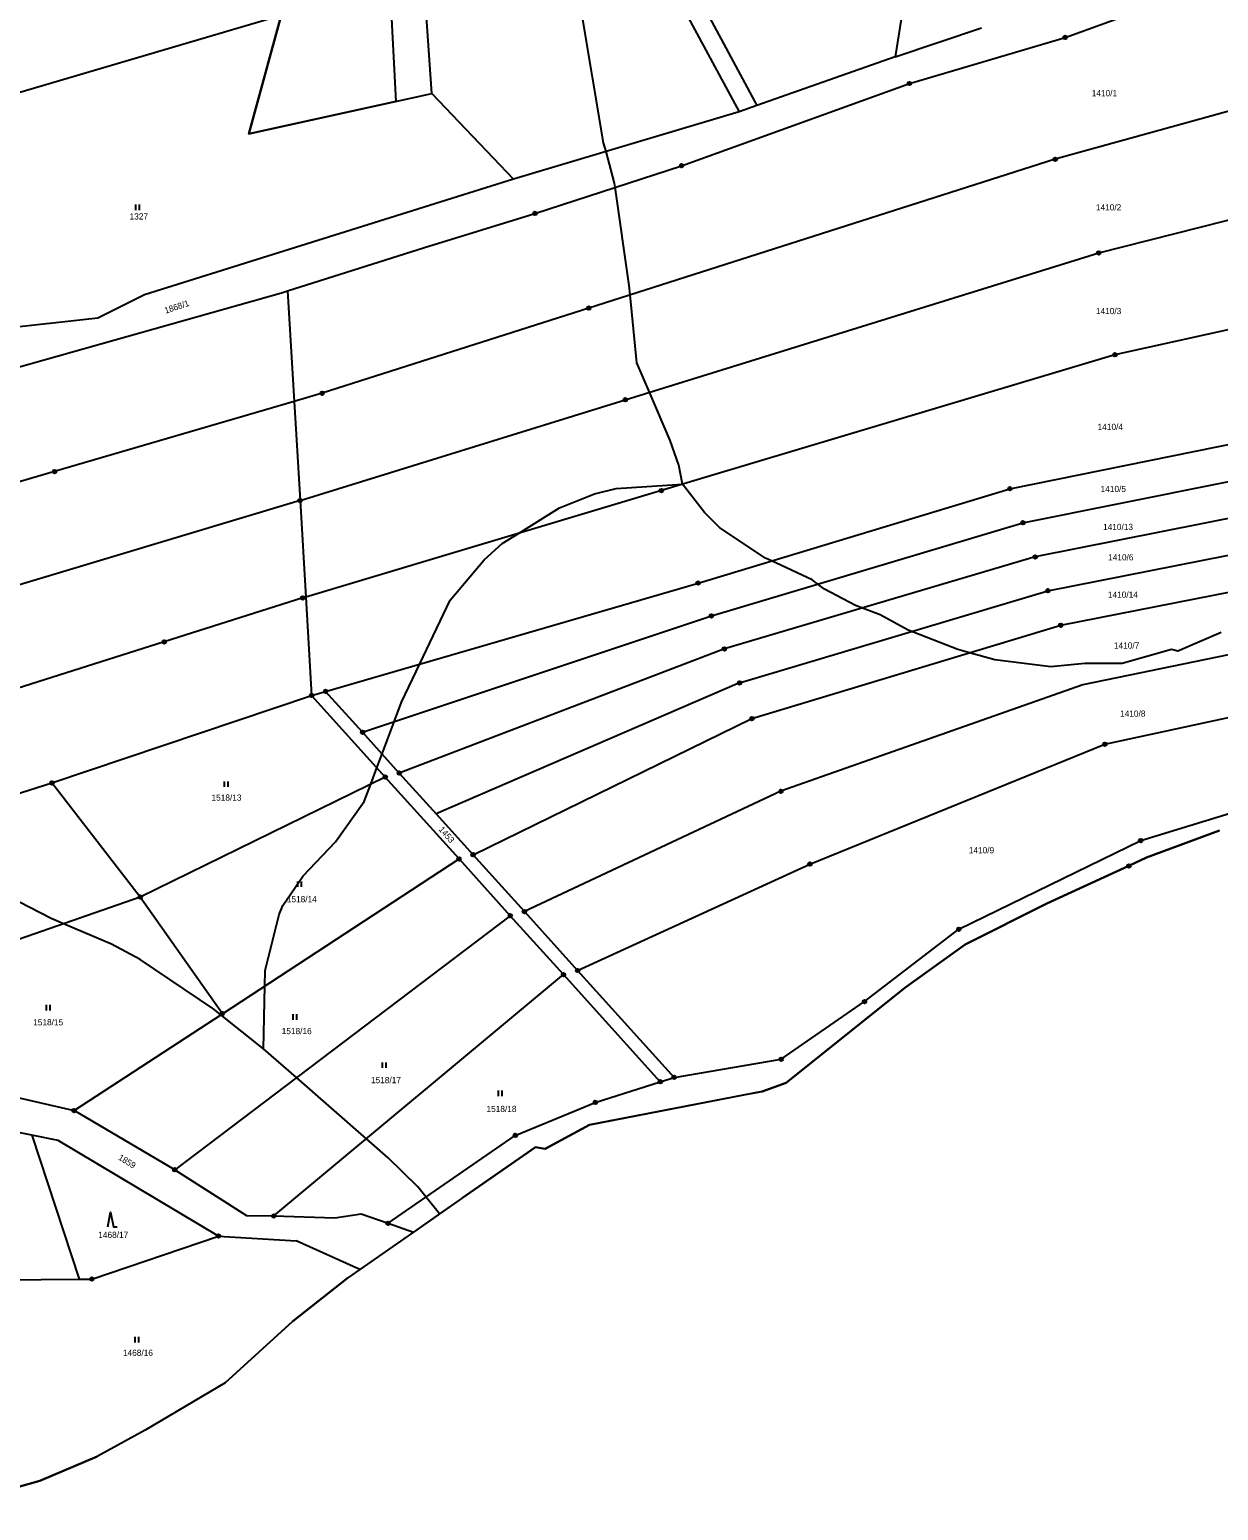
# Model space of a CAD drawing. Extents: x -445050 to -440454, y -1134563 to -1129741.
# Drawn here: x -442261.9 to -441935.9, y -1132881.9 to -1132475.8 of the extents above; entities that cross this region are included whole.
import ezdxf

# ---------------------------------------------------------------- set-up
doc = ezdxf.new("R2010")
doc.units = 0
for name, color, linetype in [('Vrstva 1', 7, 'Continuous'), ('Vrstva 13', 7, 'Continuous'), ('Vrstva 16', 7, 'Continuous'), ('Vrstva 18', 7, 'Continuous'), ('Vrstva 24', 7, 'Continuous'), ('Vrstva 25', 7, 'Continuous'), ('Vrstva 52', 7, 'Continuous'), ('Vrstva 6', 7, 'Continuous')]:
    doc.layers.add(name, color=color, linetype=linetype)

msp = doc.modelspace()

# ---------------------------------------------------------------- linework, layer by layer
at = {"layer": 'Vrstva 1'}
for p, q in [((-441982.65, -1132629.68), (-441902.99, -1132613.92)), ((-442067.21, -1132654.95), (-441982.65, -1132629.68))]:
    msp.add_line(p, q, dxfattribs=at)
for points in [[(-442151.64, -1132493.29), (-442156.75, -1132419.42)], [(-442019.66, -1132452.66), (-442024.57, -1132483.2)], [(-441977.91, -1132477.9), (-441936.16, -1132462.77)], [(-442192.94, -1132471.9), (-442382.93, -1132527.85)], [(-442192.94, -1132471.9), (-442201.84, -1132504.34)], [(-442024.57, -1132483.2), (-442000.87, -1132475.26)], [(-441854.53, -1132476.47), (-441980.62, -1132511.34)], [(-442020.63, -1132490.55), (-441977.91, -1132477.9)], [(-442024.57, -1132483.2), (-442062.44, -1132496.61)], [(-442201.84, -1132504.34), (-442151.64, -1132493.29)], [(-442151.64, -1132493.29), (-442129.19, -1132516.78)], [(-442083.1, -1132513.09), (-442020.63, -1132490.55)], [(-442062.44, -1132496.61), (-442067.32, -1132498.34)], [(-442067.32, -1132498.34), (-442129.19, -1132516.78)], [(-442123.34, -1132526.17), (-442083.1, -1132513.09)], [(-441980.62, -1132511.34), (-442108.56, -1132552.16)], [(-442129.19, -1132516.78), (-442230.4, -1132548.48)], [(-441968.69, -1132537.01), (-441885.65, -1132515.97)], [(-442153.66, -1132535.55), (-442123.34, -1132526.17)], [(-442191.19, -1132547.4), (-442153.66, -1132535.55)], [(-442098.56, -1132577.28), (-441968.69, -1132537.01)], [(-441879.88, -1132546.27), (-441964.26, -1132564.96)], [(-442284.89, -1132573.96), (-442192.89, -1132547.94)], [(-442230.4, -1132548.48), (-442243.24, -1132554.95)], [(-442192.89, -1132547.94), (-442191.19, -1132547.4)], [(-442191.19, -1132547.4), (-442189.38, -1132577.74)], [(-442243.24, -1132554.95), (-442270.61, -1132557.94)], [(-442108.56, -1132552.16), (-442181.7, -1132575.49)], [(-441964.26, -1132564.96), (-442088.65, -1132602.2)], [(-442189.38, -1132577.74), (-442255.11, -1132596.99)], [(-442181.7, -1132575.49), (-442189.38, -1132577.74)], [(-442189.38, -1132577.74), (-442187.78, -1132604.94)], [(-442187.78, -1132604.94), (-442098.56, -1132577.28)], [(-441993.07, -1132601.68), (-441910.6, -1132585.01)], [(-441989.5, -1132611.02), (-441907.94, -1132594.65)], [(-442255.11, -1132596.99), (-442351.08, -1132625.12)], [(-442088.65, -1132602.2), (-442186.21, -1132631.39)], [(-442078.58, -1132627.55), (-441993.07, -1132601.68)], [(-442187.78, -1132604.94), (-442323.5, -1132645.65)], [(-442187.78, -1132604.94), (-442186.21, -1132631.39)], [(-441905.52, -1132604.35), (-441986.1, -1132620.41)], [(-442074.92, -1132636.58), (-441989.5, -1132611.02)], [(-441986.1, -1132620.41), (-442071.38, -1132645.63)], [(-441979.12, -1132639.14), (-441900.43, -1132623.68)], [(-442180.77, -1132657.26), (-442078.58, -1132627.55)], [(-442187.03, -1132631.64), (-442225.03, -1132643.69)], [(-442186.21, -1132631.39), (-442187.03, -1132631.64)], [(-442186.21, -1132631.39), (-442184.61, -1132658.38)], [(-442170.63, -1132668.47), (-442074.92, -1132636.58)], [(-442063.8, -1132664.71), (-441979.12, -1132639.14)], [(-441896.24, -1132639.63), (-441973.06, -1132655.45)], [(-442225.03, -1132643.69), (-442309.79, -1132670.6)], [(-442071.38, -1132645.63), (-442160.54, -1132679.67)], [(-442067.21, -1132654.95), (-442150.46, -1132690.83)], [(-441973.06, -1132655.45), (-442055.85, -1132684.68)], [(-441966.99, -1132671.75), (-441892.04, -1132655.59)], [(-442255.82, -1132682.38), (-442184.61, -1132658.38)], [(-442184.61, -1132658.38), (-442180.77, -1132657.26)], [(-442184.61, -1132658.38), (-442164.38, -1132680.79)], [(-442170.63, -1132668.47), (-442180.77, -1132657.26)], [(-442160.54, -1132679.67), (-442170.63, -1132668.47)], [(-442140.3, -1132702.07), (-442063.8, -1132664.71)], [(-442047.92, -1132704.64), (-441966.99, -1132671.75)], [(-442164.38, -1132680.79), (-442231.58, -1132713.68)], [(-442144.16, -1132703.2), (-442164.38, -1132680.79)], [(-442160.54, -1132679.67), (-442150.46, -1132690.83)], [(-442299.55, -1132696.23), (-442255.82, -1132682.38)], [(-442231.58, -1132713.68), (-442255.82, -1132682.38)], [(-442055.85, -1132684.68), (-442126.23, -1132717.65)], [(-441957.16, -1132698.18), (-441913.53, -1132684.78)], [(-442150.46, -1132690.83), (-442140.3, -1132702.07)], [(-442007.06, -1132722.49), (-441957.16, -1132698.18)], [(-442209.08, -1132745.66), (-442144.16, -1132703.2)], [(-442144.16, -1132703.2), (-442130.09, -1132718.79)], [(-442126.23, -1132717.65), (-442140.3, -1132702.07)], [(-442111.62, -1132733.82), (-442047.92, -1132704.64)], [(-442231.58, -1132713.68), (-442328.94, -1132747.55)], [(-442209.08, -1132745.66), (-442231.58, -1132713.68)], [(-442130.09, -1132718.79), (-442222.12, -1132788.46)], [(-442115.49, -1132734.96), (-442130.09, -1132718.79)], [(-442126.23, -1132717.65), (-442111.62, -1132733.82)], [(-442032.91, -1132742.36), (-442007.06, -1132722.49)], [(-442194.99, -1132801.15), (-442115.49, -1132734.96)], [(-442088.97, -1132764.33), (-442115.49, -1132734.96)], [(-442111.62, -1132733.82), (-442085.15, -1132763.13)], [(-442249.75, -1132772.24), (-442209.08, -1132745.66)], [(-442055.78, -1132758.16), (-442032.91, -1132742.36)], [(-442324.92, -1132754.94), (-442249.75, -1132772.24)], [(-442085.15, -1132763.13), (-442055.78, -1132758.16)], [(-442106.78, -1132769.99), (-442088.97, -1132764.33)], [(-442088.97, -1132764.33), (-442085.15, -1132763.13)], [(-442128.72, -1132779.06), (-442106.78, -1132769.99)], [(-442261.35, -1132778.99), (-442286.14, -1132774.01)], [(-442222.12, -1132788.46), (-442249.75, -1132772.24)], [(-442254.15, -1132780.44), (-442261.35, -1132778.99)], [(-442261.35, -1132778.99), (-442248.36, -1132818.46)], [(-442210.12, -1132806.64), (-442254.15, -1132780.44)], [(-442163.64, -1132803.13), (-442128.72, -1132779.06)], [(-442222.12, -1132788.46), (-442202.46, -1132800.97)], [(-442202.46, -1132800.97), (-442194.99, -1132801.15)], [(-442194.99, -1132801.15), (-442178.25, -1132801.67)], [(-442178.25, -1132801.67), (-442171.02, -1132800.57)], [(-442171.02, -1132800.57), (-442163.64, -1132803.13)], [(-442244.85, -1132818.43), (-442210.12, -1132806.64)], [(-442210.12, -1132806.64), (-442188.87, -1132807.98)], [(-442163.64, -1132803.13), (-442156.63, -1132805.56)], [(-442171.4, -1132815.84), (-442188.87, -1132807.98)], [(-442300.35, -1132818.89), (-442248.36, -1132818.46)], [(-442248.36, -1132818.46), (-442244.85, -1132818.43)]]:
    msp.add_lwpolyline(points, dxfattribs=at)
at = {"layer": 'Vrstva 13'}
for points in [[(-441955.61, -1132702.82), (-441935.57, -1132695.4)], [(-441982.96, -1132715.44), (-441960.41, -1132705.15)], [(-441960.41, -1132705.15), (-441955.61, -1132702.82)], [(-442005.35, -1132726.68), (-441982.96, -1132715.44)], [(-442021.84, -1132738.53), (-442005.35, -1132726.68)], [(-442054.45, -1132764.64), (-442021.84, -1132738.53)], [(-442061.05, -1132766.96), (-442054.45, -1132764.64)], [(-442108.4, -1132776.19), (-442066, -1132767.93)], [(-442066, -1132767.93), (-442061.05, -1132766.96)], [(-442120.54, -1132782.76), (-442108.4, -1132776.19)], [(-442143.17, -1132796.2), (-442123.2, -1132782.3)], [(-442123.2, -1132782.3), (-442120.54, -1132782.76)], [(-442143.17, -1132796.2), (-442156.63, -1132805.56)], [(-442156.63, -1132805.56), (-442159.31, -1132807.43)], [(-442159.31, -1132807.43), (-442171.4, -1132815.84)], [(-442189.88, -1132830.09), (-442174.62, -1132818.08)], [(-442171.4, -1132815.84), (-442174.62, -1132818.08)], [(-442208.28, -1132846.89), (-442189.88, -1132830.09)], [(-442208.28, -1132846.89), (-442230.21, -1132859.87)], [(-442230.21, -1132859.87), (-442243.38, -1132867.08)], [(-442259.11, -1132873.83), (-442243.38, -1132867.08)], [(-442285.23, -1132881.09), (-442259.11, -1132873.83)]]:
    msp.add_lwpolyline(points, dxfattribs=at)
at = {"layer": 'Vrstva 24'}
for centre, radius in [((-441977.91, -1132477.9), 0.5), ((-441977.91, -1132477.9), 0.1), ((-442020.63, -1132490.55), 0.5), ((-442020.63, -1132490.55), 0.1), ((-442083.1, -1132513.09), 0.5), ((-442083.1, -1132513.09), 0.1), ((-441980.62, -1132511.34), 0.5), ((-441980.62, -1132511.34), 0.1), ((-442123.34, -1132526.17), 0.5), ((-442123.34, -1132526.17), 0.1), ((-441968.69, -1132537.01), 0.5), ((-441968.69, -1132537.01), 0.1), ((-442108.56, -1132552.16), 0.5), ((-442108.56, -1132552.16), 0.1), ((-441964.26, -1132564.96), 0.5), ((-441964.26, -1132564.96), 0.1), ((-442181.7, -1132575.49), 0.5), ((-442181.7, -1132575.49), 0.1), ((-442098.56, -1132577.28), 0.5), ((-442098.56, -1132577.28), 0.1), ((-442255.11, -1132596.99), 0.5), ((-442255.11, -1132596.99), 0.1), ((-442088.65, -1132602.2), 0.5), ((-442088.65, -1132602.2), 0.1), ((-441993.07, -1132601.68), 0.5), ((-441993.07, -1132601.68), 0.1), ((-442187.78, -1132604.94), 0.5), ((-442187.78, -1132604.94), 0.1), ((-441989.5, -1132611.02), 0.5), ((-441989.5, -1132611.02), 0.1), ((-441986.1, -1132620.41), 0.5), ((-441986.1, -1132620.41), 0.1), ((-442078.58, -1132627.55), 0.5), ((-442078.58, -1132627.55), 0.1), ((-442187.03, -1132631.64), 0.5), ((-442187.03, -1132631.64), 0.1), ((-441982.65, -1132629.68), 0.5), ((-441982.65, -1132629.68), 0.1), ((-442074.92, -1132636.58), 0.5), ((-442074.92, -1132636.58), 0.1), ((-441979.12, -1132639.14), 0.5), ((-441979.12, -1132639.14), 0.1), ((-442225.03, -1132643.69), 0.5), ((-442225.03, -1132643.69), 0.1), ((-442071.38, -1132645.63), 0.5), ((-442071.38, -1132645.63), 0.1), ((-442067.21, -1132654.95), 0.5), ((-442067.21, -1132654.95), 0.1), ((-442184.61, -1132658.38), 0.5), ((-442184.61, -1132658.38), 0.1), ((-442180.77, -1132657.26), 0.5), ((-442180.77, -1132657.26), 0.1), ((-442063.8, -1132664.71), 0.5), ((-442063.8, -1132664.71), 0.1), ((-442170.63, -1132668.47), 0.5), ((-442170.63, -1132668.47), 0.1), ((-441966.99, -1132671.75), 0.5), ((-441966.99, -1132671.75), 0.1), ((-442164.38, -1132680.79), 0.5), ((-442164.38, -1132680.79), 0.1), ((-442160.54, -1132679.67), 0.5), ((-442160.54, -1132679.67), 0.1), ((-442255.82, -1132682.38), 0.5), ((-442255.82, -1132682.38), 0.1), ((-442055.85, -1132684.68), 0.5), ((-442055.85, -1132684.68), 0.1), ((-441957.16, -1132698.18), 0.5), ((-441957.16, -1132698.18), 0.1), ((-442144.16, -1132703.2), 0.5), ((-442144.16, -1132703.2), 0.1), ((-442140.3, -1132702.07), 0.5), ((-442140.3, -1132702.07), 0.1), ((-442047.92, -1132704.64), 0.5), ((-442047.92, -1132704.64), 0.1), ((-441960.41, -1132705.15), 0.5), ((-441960.41, -1132705.15), 0.1), ((-442231.58, -1132713.68), 0.5), ((-442231.58, -1132713.68), 0.1), ((-442126.23, -1132717.65), 0.5), ((-442130.09, -1132718.79), 0.5), ((-442130.09, -1132718.79), 0.1), ((-442126.23, -1132717.65), 0.1), ((-442007.06, -1132722.49), 0.5), ((-442007.06, -1132722.49), 0.1), ((-442111.62, -1132733.82), 0.5), ((-442115.49, -1132734.96), 0.5), ((-442115.49, -1132734.96), 0.1), ((-442111.62, -1132733.82), 0.1), ((-442209.08, -1132745.66), 0.5), ((-442209.08, -1132745.66), 0.1), ((-442032.91, -1132742.36), 0.5), ((-442032.91, -1132742.36), 0.1), ((-442055.78, -1132758.16), 0.5), ((-442055.78, -1132758.16), 0.1), ((-442088.97, -1132764.33), 0.5), ((-442088.97, -1132764.33), 0.1), ((-442085.15, -1132763.13), 0.5), ((-442085.15, -1132763.13), 0.1), ((-442106.78, -1132769.99), 0.5), ((-442106.78, -1132769.99), 0.1), ((-442249.75, -1132772.24), 0.5), ((-442249.75, -1132772.24), 0.1), ((-442128.72, -1132779.06), 0.5), ((-442128.72, -1132779.06), 0.1), ((-442222.12, -1132788.46), 0.5), ((-442222.12, -1132788.46), 0.1), ((-442194.99, -1132801.15), 0.5), ((-442194.99, -1132801.15), 0.1), ((-442163.64, -1132803.13), 0.5), ((-442210.12, -1132806.64), 0.5), ((-442210.12, -1132806.64), 0.1), ((-442163.64, -1132803.13), 0.1), ((-442244.85, -1132818.43), 0.5), ((-442244.85, -1132818.43), 0.1)]:
    msp.add_circle(centre, radius, dxfattribs=at)
at = {"layer": 'Vrstva 25'}
for p, q in [((-442232.78, -1132525.25), (-442232.78, -1132523.75)), ((-442231.78, -1132525.25), (-442231.78, -1132523.75)), ((-442208.52, -1132683.49), (-442208.52, -1132681.99)), ((-442207.52, -1132683.49), (-442207.52, -1132681.99)), ((-442188.37, -1132710.89), (-442188.37, -1132709.39)), ((-442187.37, -1132710.89), (-442187.37, -1132709.39)), ((-442257.35, -1132744.75), (-442257.35, -1132743.25)), ((-442256.35, -1132744.75), (-442256.35, -1132743.25)), ((-442189.66, -1132747.34), (-442189.66, -1132745.84)), ((-442188.66, -1132747.34), (-442188.66, -1132745.84)), ((-442165.11, -1132760.52), (-442165.11, -1132759.02)), ((-442164.11, -1132760.52), (-442164.11, -1132759.02)), ((-442133.33, -1132768.27), (-442133.33, -1132766.77)), ((-442132.33, -1132768.27), (-442132.33, -1132766.77)), ((-442232.99, -1132835.81), (-442232.99, -1132834.31)), ((-442231.99, -1132835.81), (-442231.99, -1132834.31))]:
    msp.add_line(p, q, dxfattribs=at)
msp.add_lwpolyline([(-442240.46, -1132804.08), (-442239.76, -1132800.08), (-442238.96, -1132804.08), (-442237.96, -1132804.08)], dxfattribs=at)
at = {"layer": 'Vrstva 52'}
for points in [[(-442082.88, -1132600.42), (-442083.87, -1132595.23), (-442086.21, -1132588.43), (-442091.89, -1132575.21), (-442095.35, -1132567.18), (-442097.21, -1132548.54), (-442097.47, -1132545.93), (-442101.35, -1132519.02), (-442101.51, -1132517.87), (-442103.84, -1132509.22), (-442104.49, -1132506.82), (-442110.65, -1132470.26), (-442111.93, -1132457.51), (-442112.78, -1132437.96), (-442113.84, -1132433.71), (-442116.39, -1132411.6), (-442116.23, -1132408.23), (-442115.73, -1132397.43), (-442115.33, -1132388.65), (-442113.74, -1132376.62), (-442112.7, -1132368.79), (-442112.61, -1132368.06)], [(-442190.46, -1132413.21), (-442185.39, -1132412.76), (-442166.39, -1132404.06), (-442136.9, -1132387.58), (-442132.76, -1132395.88), (-442131.45, -1132398.48), (-442151.13, -1132402.4), (-442151.06, -1132402.72), (-442158.66, -1132404.3), (-442155, -1132418.65), (-442155.39, -1132419.06), (-442156.75, -1132419.42), (-442156.68, -1132420.41), (-442157.41, -1132421.17), (-442164.21, -1132422.23), (-442165.27, -1132423.72), (-442161.52, -1132495.46), (-442201.84, -1132504.34), (-442192.94, -1132471.9), (-442192.24, -1132455.49), (-442191.56, -1132439.42), (-442190.99, -1132425.84), (-442190.46, -1132413.21)], [(-442197.83, -1132755.26), (-442197.46, -1132738.06), (-442197.37, -1132733.81), (-442193.54, -1132718.5), (-442192.48, -1132715.96), (-442186.95, -1132707.88), (-442178.03, -1132698.53), (-442170.16, -1132687.47), (-442168.39, -1132682.75), (-442166.69, -1132678.23), (-442165.27, -1132674.42), (-442161.95, -1132665.58), (-442159.96, -1132660.27), (-442154.94, -1132649.75), (-442146.57, -1132632.22), (-442137.22, -1132621.16), (-442132.33, -1132616.7), (-442127.89, -1132613.94), (-442116.6, -1132606.92), (-442107.04, -1132603.1), (-442101.09, -1132601.61), (-442082.88, -1132600.42)], [(-441935.1, -1132641.14), (-441947, -1132646.24), (-441948.7, -1132645.82), (-441962.3, -1132649.64), (-441972.5, -1132649.64), (-441981.85, -1132650.49), (-441997.16, -1132648.58), (-442004.13, -1132646.69), (-442007.36, -1132645.82), (-442020.96, -1132640.5), (-442028.61, -1132636.25), (-442033.49, -1132634.42), (-442035.41, -1132633.7), (-442043.91, -1132629.24), (-442045.76, -1132627.86), (-442047.32, -1132626.69), (-442058.49, -1132621.47), (-442060.07, -1132620.74), (-442072.61, -1132612.45), (-442076.86, -1132608.2), (-442082.85, -1132600.46), (-442082.88, -1132600.42)], [(-441935.57, -1132695.4), (-441955.61, -1132702.82), (-441960.41, -1132705.15), (-441982.96, -1132715.44), (-442005.35, -1132726.68), (-442021.84, -1132738.53), (-442054.45, -1132764.64), (-442061.05, -1132766.96), (-442108.4, -1132776.19), (-442120.54, -1132782.76), (-442123.2, -1132782.3), (-442143.17, -1132796.2), (-442149.48, -1132800.59)], [(-442197.83, -1132755.26), (-442209.51, -1132745.94), (-442211.39, -1132744.43), (-442231.59, -1132730.83), (-442239.45, -1132726.58), (-442252.63, -1132721), (-442256.03, -1132719.57), (-442285.78, -1132704.27)], [(-442149.48, -1132800.59), (-442149.52, -1132800.54), (-442153.22, -1132795.94), (-442155.5, -1132793.11), (-442163.57, -1132785.24), (-442169.57, -1132779.99), (-442188.76, -1132763.2), (-442197.83, -1132755.26)], [(-442149.48, -1132800.59), (-442156.63, -1132805.56), (-442159.31, -1132807.43), (-442171.4, -1132815.84), (-442174.62, -1132818.08), (-442189.88, -1132830.09), (-442208.28, -1132846.89), (-442230.21, -1132859.87), (-442243.38, -1132867.08), (-442259.11, -1132873.83), (-442285.23, -1132881.09), (-442288.53, -1132881.89)]]:
    msp.add_lwpolyline(points, dxfattribs=at)
at = {"layer": 'Vrstva 6'}
for points in [[(-442124.35, -1132381.4), (-442062.44, -1132496.61)], [(-442100.87, -1132436.13), (-442067.32, -1132498.34)]]:
    msp.add_lwpolyline(points, dxfattribs=at)

# ---------------------------------------------------------------- texts
at = {"layer": 'Vrstva 16'}
for s, rotation, p in [('1868/1', 18.3784, (-442224.64, -1132553.68)), ('1859', 327.9363, (-442237.8, -1132785.54))]:
    msp.add_text(s, height=1.7, rotation=rotation, dxfattribs=at).set_placement(p)
at = {"layer": 'Vrstva 18'}
for s, p in [('1410/1', (-441970.61, -1132494.06)), ('1327', (-442234.52, -1132527.85)), ('1410/2', (-441969.46, -1132525.36)), ('1410/3', (-441969.46, -1132553.8)), ('1410/4', (-441968.99, -1132585.57)), ('1410/5', (-441968.17, -1132602.6)), ('1410/13', (-441967.5, -1132613.02)), ('1410/6', (-441966.11, -1132621.35)), ('1410/14', (-441966.16, -1132631.59)), ('1410/7', (-441964.52, -1132645.54)), ('1410/8', (-441962.83, -1132664.22)), ('1518/13', (-442212.05, -1132687.25)), ('1410/9', (-442004.33, -1132701.69)), ('1518/14', (-442191.39, -1132715.1)), ('1518/15', (-442260.96, -1132748.87)), ('1518/16', (-442192.8, -1132751.28)), ('1518/17', (-442168.31, -1132764.72)), ('1518/18', (-442136.62, -1132772.64)), ('1468/17', (-442243.11, -1132807.16)), ('1468/16', (-442236.34, -1132839.51))]:
    msp.add_text(s, height=1.7, dxfattribs=at).set_placement(p)
msp.add_text('1453', height=1.7, rotation=311.0391, dxfattribs=at).set_placement((-442149.85, -1132695.21))

doc.saveas('drawing.dxf')
